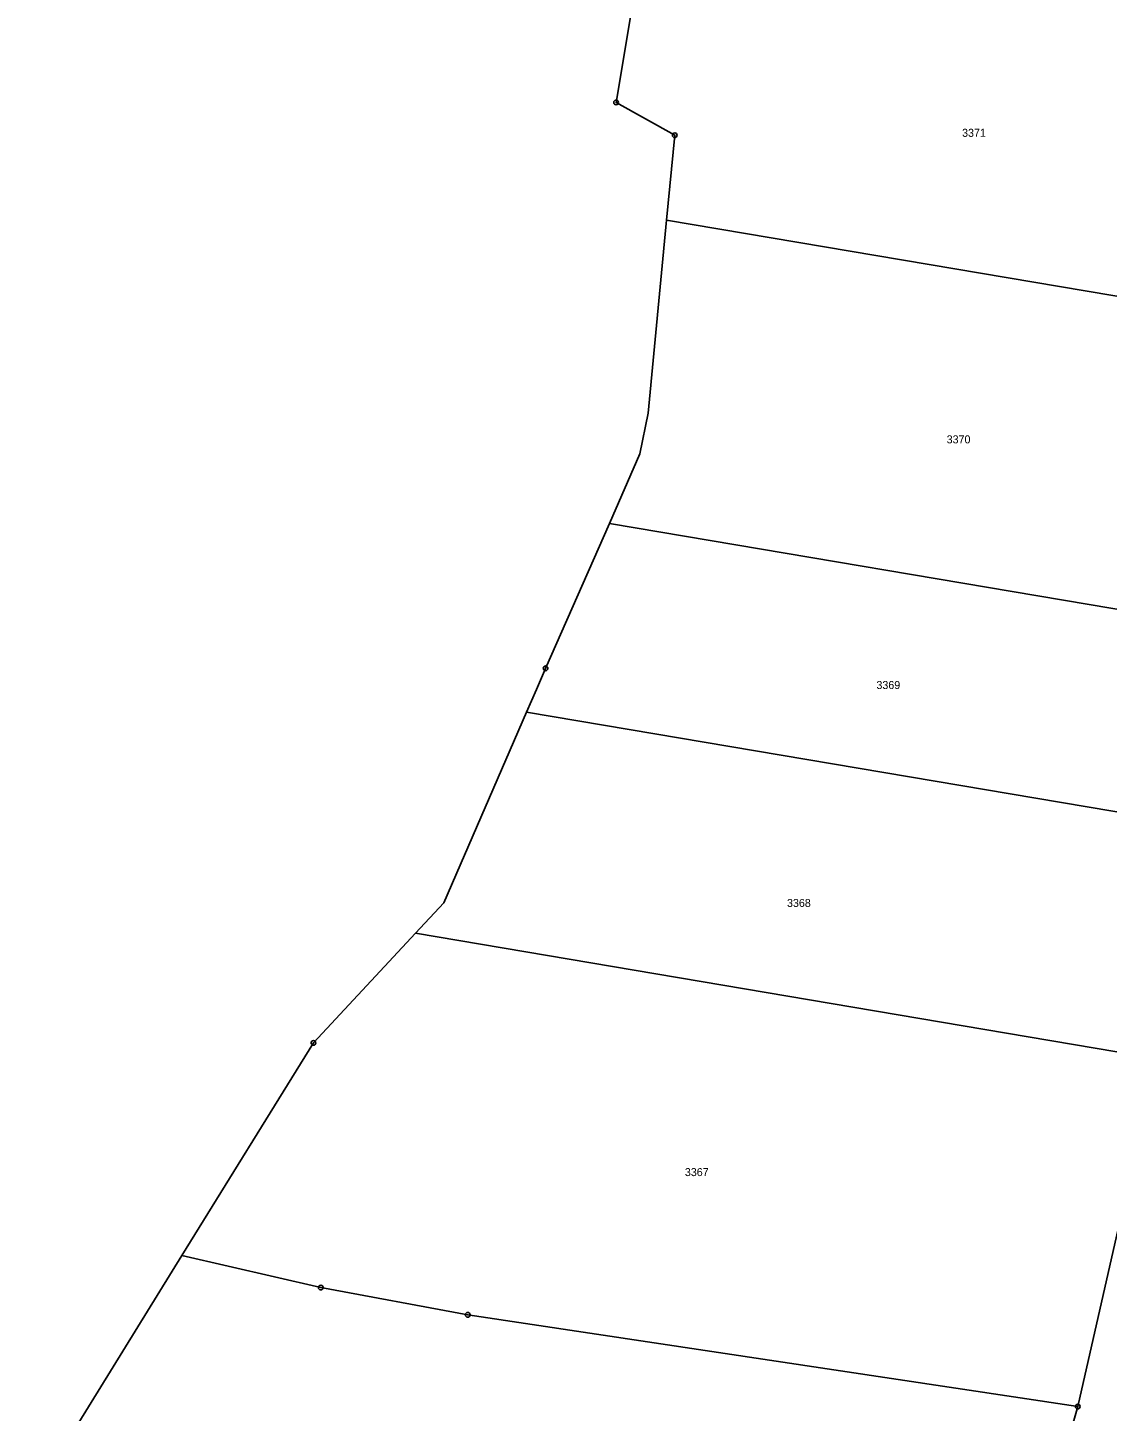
# Model space of a CAD drawing. Extents: x -618848 to -615803, y -1044450 to -1042254.
# Drawn here: x -618729.9 to -618500.4, y -1043799.2 to -1043505.2 of the extents above; entities that cross this region are included whole.
import ezdxf

# ---------------------------------------------------------------- set-up
doc = ezdxf.new("R2010")
doc.units = 0
doc.header["$LTSCALE"] = 0.68
doc.layers.add('1', color=7, linetype='Continuous', lineweight=25)
doc.layers.add('8', color=7, linetype='Continuous', lineweight=25)
doc.layers.add('2', color=7, linetype='Continuous')

msp = doc.modelspace()

# ---------------------------------------------------------------- linework, layer by layer
at = {"layer": '1'}
for p, q in [((-618598.27, -1043481.79), (-618604.82, -1043521.08)), ((-618604.82, -1043521.08), (-618592.36, -1043528.06)), ((-618592.36, -1043528.06), (-618594.09, -1043546.1)), ((-618594.09, -1043546.1), (-618598.02, -1043587.1)), ((-618456.41, -1043569.33), (-618594.09, -1043546.1)), ((-618598.02, -1043587.1), (-618599.75, -1043595.77)), ((-618599.75, -1043595.77), (-618606.25, -1043610.53)), ((-618606.25, -1043610.53), (-618619.81, -1043641.31)), ((-618467.69, -1043633.91), (-618606.25, -1043610.53)), ((-618619.81, -1043641.31), (-618621.78, -1043645.84)), ((-618621.78, -1043645.84), (-618623.85, -1043650.61)), ((-618623.85, -1043650.61), (-618641.43, -1043691.1)), ((-618476.04, -1043675.54), (-618623.85, -1043650.61)), ((-618641.43, -1043691.1), (-618647.48, -1043697.6)), ((-618647.48, -1043697.6), (-618669.16, -1043720.88)), ((-618489.91, -1043724.19), (-618647.48, -1043697.6)), ((-618669.16, -1043720.88), (-618697.11, -1043766.02)), ((-618489.91, -1043724.19), (-618506.7, -1043798.15)), ((-618697.11, -1043766.02), (-618729.92, -1043819.04)), ((-618667.6, -1043772.87), (-618697.11, -1043766.02)), ((-618636.36, -1043778.66), (-618667.6, -1043772.87)), ((-618506.7, -1043798.15), (-618636.36, -1043778.66)), ((-618522.4, -1043853.05), (-618506.7, -1043798.15))]:
    msp.add_line(p, q, dxfattribs=at)
at = {"layer": '8'}
for centre, radius in [((-618604.82, -1043521.0799), 0.5), ((-618604.82, -1043521.0799), 0.0303), ((-618592.36, -1043528.0599), 0.5), ((-618592.36, -1043528.0599), 0.0303), ((-618619.81, -1043641.3099), 0.5), ((-618619.81, -1043641.3099), 0.0303), ((-618669.16, -1043720.8799), 0.5), ((-618669.16, -1043720.8799), 0.0303), ((-618667.6, -1043772.8699), 0.5), ((-618667.6, -1043772.8699), 0.0303), ((-618636.36, -1043778.6599), 0.5), ((-618636.36, -1043778.6599), 0.0303), ((-618506.7, -1043798.1499), 0.5), ((-618506.7, -1043798.1499), 0.0303)]:
    msp.add_circle(centre, radius, dxfattribs=at)

# ---------------------------------------------------------------- texts
at = {"layer": '2'}
for s, p in [('3371', (-618531.28, -1043528.385)), ('3370', (-618534.56, -1043593.515)), ('3369', (-618549.49, -1043645.705)), ('3368', (-618568.5, -1043692.005)), ('3367', (-618590.21, -1043749.185))]:
    msp.add_text(s, height=1.7, dxfattribs=at).set_placement(p)

doc.saveas('drawing.dxf')
